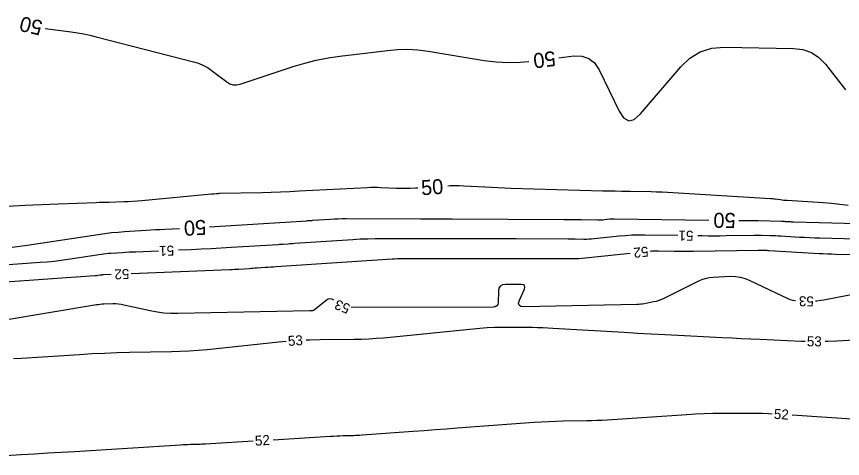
# Model space of a CAD drawing. Extents: x 2384780 to 2405861, y 547869 to 573706.
# Drawn here: x 2397000.5 to 2397165.8, y 552660.9 to 552749.3 of the extents above; entities that cross this region are included whole.
import ezdxf

# ---------------------------------------------------------------- set-up
doc = ezdxf.new("R2010")
doc.units = 0
doc.layers.add('Old_Level_60', color=7, linetype='Continuous')
doc.layers.add('Old_Level_61', color=7, linetype='Continuous')

msp = doc.modelspace()

# ---------------------------------------------------------------- linework, layer by layer
at = {"layer": 'Old_Level_60'}
for points in [[(2397132.81925, 552705.49975), (2397126.24175, 552705.597), (2397124.948, 552705.597), (2397123.656, 552705.55825), (2397122.36575, 552705.481), (2397121.07725, 552705.365), (2397116.1045, 552704.84325), (2397115.586, 552704.7965), (2397115.06675, 552704.7655), (2397114.547, 552704.74975), (2397114.0265, 552704.74975), (2397112.325, 552704.775), (2397111.96025, 552704.78), (2397111.59575, 552704.78375), (2397111.231, 552704.787), (2397110.8665, 552704.789), (2397100.512, 552704.83375), (2397098.3285, 552704.8415), (2397096.145, 552704.846), (2397093.96175, 552704.84725), (2397091.77825, 552704.84525), (2397081.81325, 552704.82825), (2397081.701, 552704.82825), (2397081.58875, 552704.828), (2397081.4765, 552704.82775), (2397081.36425, 552704.8275), (2397080.99775, 552704.827), (2397080.91925, 552704.827), (2397080.8405, 552704.827), (2397080.762, 552704.827), (2397080.6835, 552704.82725), (2397073.75625, 552704.85575), (2397072.27225, 552704.84875), (2397070.78925, 552704.81575), (2397069.30675, 552704.7565), (2397067.82525, 552704.67125), (2397056.166, 552703.89675), (2397055.8405, 552703.875), (2397055.51525, 552703.8535), (2397055.18975, 552703.83175), (2397054.8645, 552703.81025), (2397053.80175, 552703.7395), (2397053.57375, 552703.7245), (2397053.346, 552703.70975), (2397053.11825, 552703.695), (2397052.8905, 552703.6805), (2397043.506, 552703.08375), (2397041.49475, 552702.96175), (2397039.48275, 552702.85125), (2397037.47025, 552702.75225), (2397035.45725, 552702.66475), (2397032.928, 552702.562)], [(2397175.76725, 552704.57075), (2397161.256, 552704.96525), (2397160.231, 552704.99725), (2397159.2065, 552705.0375), (2397158.18225, 552705.08575), (2397157.1585, 552705.1425), (2397153.44825, 552705.36275), (2397152.91475, 552705.39225), (2397152.381, 552705.41775), (2397151.847, 552705.43925), (2397151.313, 552705.4565), (2397149.56775, 552705.50625), (2397149.194, 552705.515), (2397148.82, 552705.5195), (2397148.446, 552705.52), (2397148.07175, 552705.51625), (2397142.4815, 552705.4295), (2397141.2835, 552705.41525), (2397140.0855, 552705.4105), (2397138.88775, 552705.4145), (2397137.68975, 552705.42775), (2397136.819, 552705.4405)], [(2397028.9315, 552702.39975), (2397024.42625, 552702.21675), (2397023.7335, 552702.18675), (2397023.041, 552702.153), (2397022.34875, 552702.11525), (2397021.65675, 552702.07375), (2397019.39625, 552701.932), (2397018.9125, 552701.8965), (2397018.43, 552701.85), (2397017.9485, 552701.79275), (2397017.468, 552701.72475), (2397010.90375, 552700.72225), (2397009.4955, 552700.5215), (2397008.084, 552700.34975), (2397006.6695, 552700.2065), (2397005.2515, 552700.09175), (2396988.868, 552698.93375)], [(2397123.33125, 552701.94725), (2397113.03975, 552700.867), (2397112.85575, 552700.8505), (2397112.6715, 552700.8395), (2397112.487, 552700.834), (2397112.30225, 552700.834), (2397111.69825, 552700.843), (2397111.569, 552700.84475), (2397111.4395, 552700.846), (2397111.31, 552700.847), (2397111.1805, 552700.84775), (2397107.523, 552700.86375), (2397106.73925, 552700.8665), (2397105.9555, 552700.868), (2397105.1715, 552700.8685), (2397104.38775, 552700.86775), (2397081.81375, 552700.82975), (2397081.62475, 552700.82925), (2397081.43575, 552700.829), (2397081.24675, 552700.82875), (2397081.05775, 552700.8285), (2397080.44, 552700.82725), (2397080.30775, 552700.82725), (2397080.1755, 552700.82725), (2397080.043, 552700.8275), (2397079.91075, 552700.828), (2397077.63875, 552700.83725), (2397077.152, 552700.835), (2397076.66575, 552700.82425), (2397076.1795, 552700.80475), (2397075.6935, 552700.77675), (2397052.501, 552699.23625), (2397051.96325, 552699.2005), (2397051.4255, 552699.16475), (2397050.888, 552699.129), (2397050.35025, 552699.09325), (2397048.59375, 552698.9765), (2397048.21725, 552698.95175), (2397047.84075, 552698.92725), (2397047.4645, 552698.90275), (2397047.088, 552698.87875), (2397045.01775, 552698.747), (2397044.574, 552698.72025), (2397044.13025, 552698.69575), (2397043.68625, 552698.674), (2397043.24225, 552698.65475), (2397023.47625, 552697.85225)], [(2397168.17775, 552701.629), (2397164.38025, 552701.73225), (2397163.56675, 552701.75775), (2397162.75325, 552701.7895), (2397161.94025, 552701.828), (2397161.1275, 552701.873), (2397151.12925, 552702.46625), (2397150.9065, 552702.47875), (2397150.6835, 552702.4895), (2397150.4605, 552702.49825), (2397150.2375, 552702.5055), (2397149.50875, 552702.5265), (2397149.35275, 552702.53), (2397149.1965, 552702.532), (2397149.04025, 552702.532), (2397148.884, 552702.5305), (2397135.93775, 552702.32975), (2397134.97525, 552702.31825), (2397134.0125, 552702.31425), (2397133.05, 552702.31775), (2397132.08725, 552702.32825), (2397128.94275, 552702.37475), (2397128.26925, 552702.37475), (2397127.59675, 552702.3545), (2397127.31175, 552702.3375)], [(2397019.4795, 552697.69), (2397017.84275, 552697.6235), (2397017.7845, 552697.621), (2397017.7265, 552697.61825), (2397017.6685, 552697.615), (2397017.6105, 552697.6115), (2397017.421, 552697.59975), (2397017.3805, 552697.59675), (2397017.34, 552697.59275), (2397017.2995, 552697.588), (2397017.25925, 552697.58225), (2397016.709, 552697.49825), (2397016.591, 552697.4815), (2397016.47275, 552697.467), (2397016.354, 552697.455), (2397016.23525, 552697.4455), (2396987.937, 552695.44525)], [(2397156.39525, 552692.41725), (2397156.31125, 552692.423), (2397155.8215, 552692.5105), (2397155.3445, 552692.651), (2397154.88, 552692.84425), (2397147.32775, 552696.46775), (2397146.368, 552696.85975), (2397145.38275, 552697.1265), (2397144.372, 552697.2685), (2397143.33575, 552697.28575), (2397139.9085, 552697.1375), (2397139.1835, 552697.069), (2397138.47725, 552696.927), (2397137.79, 552696.7115), (2397137.12175, 552696.4225), (2397130.0365, 552692.91925), (2397129.53325, 552692.69125), (2397129.01825, 552692.49875), (2397128.49125, 552692.34175), (2397127.9525, 552692.22025), (2397126.17275, 552691.88125), (2397125.7905, 552691.8165), (2397125.4065, 552691.76825), (2397125.021, 552691.736), (2397124.63375, 552691.71975), (2397102.02325, 552691.252), (2397101.41225, 552691.32325), (2397101.062, 552691.56775), (2397100.9725, 552691.98525), (2397101.1435, 552692.576), (2397102.12825, 552694.789), (2397102.248, 552695.20375), (2397102.18525, 552695.4995), (2397101.94, 552695.6765), (2397101.51225, 552695.7345), (2397098.34525, 552695.72575), (2397097.74925, 552695.63925), (2397097.31775, 552695.38375), (2397097.051, 552694.959), (2397096.94925, 552694.36525), (2397096.88525, 552692.14625), (2397096.814, 552691.73), (2397096.627, 552691.4325), (2397096.3245, 552691.25375), (2397095.9065, 552691.1935), (2397067.5085, 552691.14375)], [(2397174.04675, 552694.91175), (2397162.06375, 552692.60325), (2397161.349, 552692.4845), (2397160.631, 552692.403), (2397160.393, 552692.38825)], [(2397063.994, 552692.56675), (2397063.6265, 552692.7815), (2397063.25, 552692.85325), (2397062.8745, 552692.7755), (2397062.50025, 552692.5485), (2397060.1025, 552690.61275), (2397060.0285, 552690.561), (2397059.9495, 552690.521), (2397059.8655, 552690.49325), (2397059.7765, 552690.47725), (2397059.47775, 552690.4445), (2397059.4135, 552690.43825), (2397059.3495, 552690.43325), (2397059.28525, 552690.42975), (2397059.22075, 552690.42775), (2397032.81325, 552689.89725), (2397031.42075, 552689.9105), (2397030.0365, 552690.006), (2397028.66025, 552690.184), (2397027.29225, 552690.44425), (2397021.99975, 552691.61425), (2397021.46175, 552691.716), (2397020.92075, 552691.78425), (2397020.3765, 552691.819), (2397019.829, 552691.82025), (2397018.0355, 552691.76925), (2397017.65175, 552691.75175), (2397017.26925, 552691.721), (2397016.88825, 552691.6775), (2397016.50825, 552691.62075), (2396997.84375, 552688.506)], [(2397058.4805, 552684.62675), (2397059.237, 552684.66075), (2397061.31575, 552684.70525), (2397068.11075, 552684.77125), (2397069.566, 552684.80125), (2397071.0195, 552684.863), (2397072.47125, 552684.95675), (2397073.9215, 552685.08225), (2397093.25, 552686.96725), (2397094.6945, 552687.08825), (2397096.14075, 552687.17), (2397097.58875, 552687.2125), (2397099.03825, 552687.21525), (2397103.7765, 552687.16075), (2397104.7915, 552687.143), (2397105.80625, 552687.11275), (2397106.8205, 552687.0705), (2397107.83425, 552687.016), (2397122.0955, 552686.16275), (2397124.797, 552686.004), (2397127.499, 552685.8515), (2397130.20125, 552685.705), (2397132.904, 552685.56425), (2397141.733, 552685.115), (2397143.625, 552685.0205), (2397145.51725, 552684.92975), (2397147.40975, 552684.8425), (2397149.30225, 552684.759), (2397157.5245, 552684.40425), (2397158.296, 552684.38025)], [(2397162.29525, 552684.35775), (2397162.80925, 552684.3665), (2397164.5705, 552684.43825), (2397173.0595, 552684.8865)], [(2396999.90175, 552680.9025), (2397001.54375, 552680.99625), (2397013.1535, 552681.74225), (2397015.642, 552681.888), (2397018.1315, 552682.00525), (2397020.62225, 552682.09375), (2397023.11425, 552682.15425), (2397031.51125, 552682.30925), (2397033.3095, 552682.36175), (2397035.1055, 552682.452), (2397036.899, 552682.58075), (2397038.69025, 552682.7475), (2397053.01725, 552684.235), (2397054.48925, 552684.3705)], [(2397051.86625, 552664.682), (2397063.351, 552665.37475), (2397063.98, 552665.40975), (2397064.609, 552665.43975), (2397065.2385, 552665.464), (2397065.868, 552665.483), (2397067.92525, 552665.5365), (2397068.36575, 552665.5505), (2397068.80625, 552665.56975), (2397069.2465, 552665.59425), (2397069.68625, 552665.62425), (2397079.907, 552666.3785), (2397082.09725, 552666.54025), (2397084.28725, 552666.702), (2397086.4775, 552666.8635), (2397088.6675, 552667.02525), (2397104.11375, 552668.1655), (2397105.55725, 552668.2615), (2397107.0015, 552668.337), (2397108.447, 552668.392), (2397109.89325, 552668.426), (2397114.61925, 552668.50375), (2397115.63175, 552668.52675), (2397116.6435, 552668.56225), (2397117.655, 552668.6105), (2397118.666, 552668.6715), (2397134.603, 552669.73175), (2397136.347, 552669.834), (2397138.092, 552669.909), (2397139.838, 552669.95625), (2397141.585, 552669.97625), (2397147.2935, 552669.99625), (2397148.5165, 552669.99025), (2397149.73875, 552669.96375), (2397150.9605, 552669.91625), (2397151.69225, 552669.87575)], [(2397155.68425, 552669.62425), (2397170.57775, 552668.67025)], [(2396989.03925, 552660.9205), (2397001.49025, 552661.6895), (2397004.15825, 552661.85425), (2397006.8265, 552662.019), (2397009.4945, 552662.18375), (2397012.1625, 552662.34875), (2397033.37125, 552663.6585), (2397033.85775, 552663.68675), (2397034.3445, 552663.71125), (2397034.8315, 552663.732), (2397035.3185, 552663.7495), (2397036.91, 552663.79975), (2397037.25075, 552663.81175), (2397037.59175, 552663.82625), (2397037.9325, 552663.843), (2397038.273, 552663.8625), (2397047.8735, 552664.44125)]]:
    msp.add_lwpolyline(points, dxfattribs=at)
at = {"layer": 'Old_Level_61'}
for points in [[(2397006.25125, 552746.929), (2397011.44775, 552746.25125), (2397012.715, 552746.0665), (2397013.97475, 552745.843), (2397015.227, 552745.58125), (2397016.47175, 552745.281), (2397035.91775, 552740.277), (2397036.95075, 552739.95625), (2397037.93625, 552739.5375), (2397038.87425, 552739.02125), (2397039.7645, 552738.407), (2397042.59575, 552736.2415), (2397043.21725, 552735.86525), (2397043.86825, 552735.66525), (2397044.549, 552735.6415), (2397045.25925, 552735.7935), (2397055.9, 552739.318), (2397058.19325, 552740.015), (2397060.5125, 552740.59475), (2397062.858, 552741.0575), (2397065.2295, 552741.4035), (2397074.7345, 552742.54925), (2397076.76975, 552742.72275), (2397078.80225, 552742.7525), (2397080.8315, 552742.63825), (2397082.85775, 552742.38025), (2397094.08825, 552740.55), (2397096.49625, 552740.24475), (2397098.9075, 552740.11425), (2397101.32175, 552740.15775), (2397103.04725, 552740.3135)], [(2397109.00275, 552741.04), (2397111.99925, 552741.418), (2397113.64475, 552741.41275), (2397115.04175, 552740.94975), (2397116.19025, 552740.02925), (2397117.09, 552738.6515), (2397121.08025, 552730.3855), (2397121.9885, 552729.02225), (2397123.00275, 552728.475), (2397124.12375, 552728.744), (2397125.35075, 552729.82925), (2397133.413, 552739.233), (2397135.2565, 552740.99075), (2397137.3315, 552742.23325), (2397139.638, 552742.961), (2397142.17625, 552743.17375), (2397155.9575, 552742.942), (2397157.8485, 552742.7175), (2397159.55, 552742.11125), (2397161.062, 552741.123), (2397162.38425, 552739.75275), (2397166.3945, 552734.653)], [(2397080.821, 552715.0015), (2397080.33575, 552714.9675), (2397079.3845, 552714.91475), (2397078.433, 552714.89075), (2397077.481, 552714.895), (2397076.529, 552714.9275), (2397073.418, 552715.0805), (2397072.75125, 552715.105), (2397072.08475, 552715.11225), (2397071.41825, 552715.1025), (2397070.75175, 552715.07575), (2397057.10825, 552714.35525), (2397055.23325, 552714.2635), (2397053.35775, 552714.1865), (2397051.4815, 552714.12425), (2397049.605, 552714.0765), (2397041.162, 552713.89525), (2397041.00425, 552713.89025), (2397040.8465, 552713.88275), (2397040.689, 552713.872), (2397040.5315, 552713.85875), (2397040.01775, 552713.8105), (2397039.90775, 552713.8), (2397039.7975, 552713.78975), (2397039.6875, 552713.7795), (2397039.5775, 552713.769), (2397025.622, 552712.45675), (2397024.714, 552712.37875), (2397023.805, 552712.31575), (2397022.89525, 552712.26725), (2397021.98425, 552712.23375), (2397019.00775, 552712.1485), (2397018.36975, 552712.12975), (2397017.732, 552712.11), (2397017.09425, 552712.089), (2397016.4565, 552712.06725), (2397008.83775, 552711.80025), (2397007.2055, 552711.73925), (2397005.57325, 552711.6705), (2397003.9415, 552711.5945), (2397002.31025, 552711.5105), (2396992.4435, 552710.981)], [(2397166.89225, 552711.5025), (2397165.228, 552711.728), (2397163.55775, 552711.90575), (2397161.882, 552712.03575), (2397154.715, 552712.488), (2397154.382, 552712.5125), (2397154.04925, 552712.5435), (2397153.7175, 552712.581), (2397153.38625, 552712.62525), (2397152.30575, 552712.7805), (2397152.074, 552712.8115), (2397151.8415, 552712.8375), (2397151.60875, 552712.85875), (2397151.3755, 552712.8755), (2397131.86125, 552714.06025), (2397130.77275, 552714.12025), (2397129.684, 552714.1675), (2397128.59475, 552714.2025), (2397127.505, 552714.22475), (2397123.20175, 552714.2885), (2397122.81, 552714.295), (2397122.4185, 552714.30275), (2397122.02675, 552714.312), (2397121.63525, 552714.32275), (2397120.294, 552714.3615), (2397120.051, 552714.368), (2397119.808, 552714.37375), (2397119.565, 552714.37875), (2397119.322, 552714.38275), (2397118.528, 552714.3945), (2397118.358, 552714.39725), (2397118.188, 552714.40075), (2397118.01775, 552714.40475), (2397117.84775, 552714.40925), (2397099.456, 552714.93675), (2397098.1555, 552714.979), (2397096.8555, 552715.03075), (2397095.55575, 552715.0925), (2397094.2565, 552715.16375), (2397090.013, 552715.41275), (2397089.10375, 552715.45125), (2397088.19475, 552715.46075), (2397087.28575, 552715.44075), (2397086.80675, 552715.415)], [(2397039.11275, 552707.23725), (2397058.62525, 552708.47775), (2397058.73825, 552708.485), (2397058.85125, 552708.49225), (2397058.96425, 552708.49975), (2397059.0775, 552708.50725), (2397059.4465, 552708.53175), (2397059.52575, 552708.537), (2397059.60475, 552708.54225), (2397059.684, 552708.5475), (2397059.763, 552708.55275), (2397063.36575, 552708.792), (2397064.138, 552708.8365), (2397064.91075, 552708.86725), (2397065.68375, 552708.8845), (2397066.45725, 552708.88825), (2397081.435, 552708.82675), (2397081.4705, 552708.82675), (2397081.50575, 552708.82675), (2397081.54125, 552708.82675), (2397081.57675, 552708.82675), (2397081.69225, 552708.82675), (2397081.71725, 552708.827), (2397081.742, 552708.827), (2397081.76675, 552708.827), (2397081.7915, 552708.827), (2397084.97175, 552708.8325), (2397085.65325, 552708.833), (2397086.33475, 552708.83275), (2397087.01625, 552708.83125), (2397087.69775, 552708.82875), (2397110.038, 552708.73225), (2397110.895, 552708.7275), (2397111.75175, 552708.72025), (2397112.60875, 552708.711), (2397113.46575, 552708.6995), (2397116.78725, 552708.65025), (2397117.1255, 552708.6505), (2397117.4635, 552708.6605), (2397117.801, 552708.68075), (2397118.138, 552708.711), (2397119.2385, 552708.8265), (2397119.47425, 552708.84775), (2397119.7105, 552708.862), (2397119.94725, 552708.869), (2397120.184, 552708.869), (2397139.04825, 552708.59)], [(2397145.04775, 552708.50125), (2397145.47325, 552708.495), (2397145.816, 552708.491), (2397146.1585, 552708.49), (2397146.50125, 552708.49125), (2397146.844, 552708.49525), (2397147.9635, 552708.51275), (2397148.2035, 552708.51525), (2397148.44325, 552708.515), (2397148.68325, 552708.512), (2397148.923, 552708.5065), (2397153.60425, 552708.37275), (2397153.8415, 552708.365), (2397154.07875, 552708.3555), (2397154.31575, 552708.344), (2397154.55275, 552708.331), (2397155.327, 552708.285), (2397155.493, 552708.27575), (2397155.659, 552708.268), (2397155.825, 552708.2615), (2397155.991, 552708.25625), (2397184.12825, 552707.4915)], [(2396999.701, 552703.18325), (2397001.191, 552703.36475), (2397002.67775, 552703.57625), (2397016.88875, 552705.747), (2397018.20375, 552705.933), (2397019.52175, 552706.0895), (2397020.84275, 552706.21675), (2397022.16725, 552706.3145), (2397026.4985, 552706.586), (2397027.42675, 552706.6415), (2397028.35525, 552706.692), (2397029.28425, 552706.7375), (2397030.21325, 552706.77775), (2397033.12275, 552706.89575)]]:
    msp.add_lwpolyline(points, dxfattribs=at)

# ---------------------------------------------------------------- texts
at = {"layer": 'Old_Level_60'}
for s, rotation, p in [('51', 179.1524611, (2397135.9675, 552706.45325)), ('51', 182.3247, (2397032.022, 552703.526)), ('52', 185.5995556, (2397126.84475, 552703.31025)), ('52', 182.3247, (2397023.06575, 552698.8365)), ('53', 179.5844556, (2397160.04675, 552693.35175)), ('53', 157.9575972, (2397067.472, 552691.64675)), ('53', 3.6721583, (2397054.90525, 552683.41775)), ('53', 359.6775083, (2397158.64425, 552683.3515)), ('52', 356.3942833, (2397151.99875, 552668.8565)), ('52', 3.450775, (2397048.30325, 552663.4655))]:
    msp.add_text(s, height=2, rotation=rotation, dxfattribs=at).set_placement(p)
at = {"layer": 'Old_Level_61'}
for rotation, p in [(166.715925, (2397005.94875, 552748.3945)), (186.9551278, (2397108.18925, 552742.4395)), (3.9512111, (2397081.5605, 552713.5525)), (179.1524611, (2397144.432, 552710.0105)), (183.2620667, (2397038.39175, 552708.67925))]:
    msp.add_text('50', height=3, rotation=rotation, dxfattribs=at).set_placement(p)

doc.saveas('drawing.dxf')
